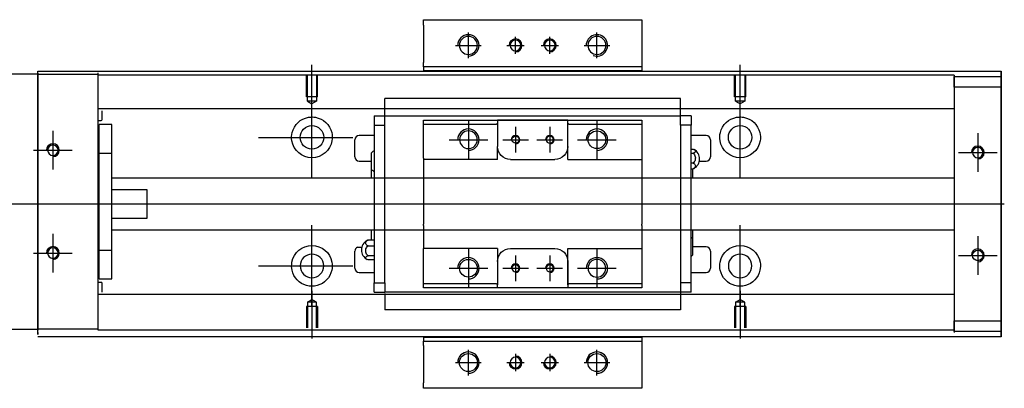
# Model space of a CAD drawing. Header units: millimetres. Extents: x -257 to 3135, y -1556 to 860.
# Tile 583 of 633: x 1218 to 1448, y -392 to -306. Entities that reach past the tile are written whole.
import ezdxf
from ezdxf.lldxf.tags import DXFTag

# ---------------------------------------------------------------- set-up
doc = ezdxf.new("R2010")
doc.units = ezdxf.units.MM
doc.layers.get('0').update_dxf_attribs({"linetype": 'CONTINUOUS'})
tags = doc.linetypes.add('DASHED', pattern=[25.72, 12.86, -12.86]).pattern_tags.tags
tags[6:7] = [DXFTag(74, 4), DXFTag(75, 0), DXFTag(340, '0'), DXFTag(46, 0.0), DXFTag(50, 0.0), DXFTag(44, 0.0), DXFTag(45, 0.0)]
tags[4:5] = [DXFTag(74, 4), DXFTag(75, 0), DXFTag(340, '0'), DXFTag(46, 0.0), DXFTag(50, 0.0), DXFTag(44, 0.0), DXFTag(45, 0.0)]

msp = doc.modelspace()

# ---------------------------------------------------------------- linework, layer by layer
at = {"linetype": 'Continuous'}
for p, q in [((1312.05, -307.15), (1312.05, -305.85)), ((1312.05, -305.85), (1363.05, -305.85)), ((1312.05, -307.15), (1312.05, -315.85)), ((1363.05, -305.85), (1363.05, -307.15)), ((1363.05, -307.15), (1363.05, -315.85)), ((1312.05, -316.85), (1312.05, -315.85)), ((1363.05, -316.85), (1312.05, -316.85)), ((1312.05, -316.85), (1312.05, -317.85)), ((1363.05, -315.85), (1363.05, -316.85)), ((1363.05, -316.85), (1363.05, -317.85)), ((1222, -318.55), (1177, -318.55)), ((1222, -318.3), (1222, -317.85)), ((1222, -317.85), (1348.25, -317.85)), ((1222, -318.3), (1222, -378.3)), ((1236, -318.25), (1236, -318.55)), ((1236, -318.55), (1236, -321.05)), ((1348.25, -317.85), (1447, -317.85)), ((1447, -318.35), (1447, -317.85)), ((1447, -317.85), (1447, -317.85)), ((1447, -317.85), (1447, -318.85)), ((1447, -322.42), (1447, -318.35)), ((1447, -318.85), (1447, -378.85)), ((1447, -319.1), (1447, -321.6)), ((1447, -319.1), (1447, -319.1)), ((1447, -319.1), (1447, -319.1)), ((1447, -319.1), (1447, -322.92)), ((1447, -322.92), (1447, -319.1)), ((1447, -319.1), (1447, -322.92)), ((1236, -321.05), (1236, -375.55)), ((1447, -321.6), (1447, -320.1)), ((1447, -322.92), (1447, -320.1)), ((1447, -321.6), (1447, -376.1)), ((1447, -376.1), (1447, -321.6)), ((1447, -322.42), (1447, -322.42)), ((1447, -332.42), (1447, -322.42)), ((1447, -332.42), (1447, -332.42)), ((1447, -340.42), (1447, -332.42)), ((1447, -340.42), (1447, -340.42)), ((1447, -356.42), (1447, -340.42)), ((1447, -356.42), (1447, -356.42)), ((1447, -364.42), (1447, -356.42)), ((1447, -364.42), (1447, -364.42)), ((1447, -374.42), (1447, -364.42)), ((1447, -374.42), (1447, -374.42)), ((1447, -379.35), (1447, -374.42)), ((1447, -374.79), (1447, -378.6)), ((1447, -377.6), (1447, -374.79)), ((1447, -374.79), (1447, -378.6)), ((1447, -378.6), (1447, -374.79)), ((1236, -375.55), (1236, -378.05)), ((1447, -377.6), (1447, -376.1)), ((1447, -376.1), (1447, -378.6)), ((1177, -378.05), (1222, -378.05)), ((1222, -379.3), (1222, -378.3)), ((1236, -378.05), (1236, -378.25)), ((1447, -378.6), (1447, -378.6)), ((1447, -378.6), (1447, -378.6)), ((1447, -378.85), (1447, -379.85)), ((1447, -379.85), (1447, -379.35)), ((1332.35, -379.85), (1222, -379.85)), ((1312.05, -379.85), (1312.05, -380.85)), ((1312.05, -381.85), (1312.05, -380.85)), ((1312.05, -380.85), (1363.05, -380.85)), ((1447, -379.85), (1332.35, -379.85)), ((1363.05, -379.85), (1363.05, -380.85)), ((1363.05, -380.85), (1363.05, -381.85)), ((1447, -379.85), (1447, -379.85)), ((1312.05, -381.85), (1312.05, -390.56)), ((1363.05, -381.85), (1363.05, -390.56)), ((1312.05, -391.85), (1312.05, -390.56)), ((1363.05, -390.56), (1363.05, -391.85)), ((1363.05, -391.85), (1312.05, -391.85))]:
    msp.add_line(p, q, dxfattribs=at)
for p, q in [((1322.55, -314.85), (1322.55, -308.85)), ((1333.55, -313.85), (1333.55, -309.85)), ((1341.55, -313.85), (1341.55, -309.85)), ((1352.55, -314.85), (1352.55, -308.85)), ((1319.55, -311.85), (1325.55, -311.85)), ((1331.55, -311.85), (1335.55, -311.85)), ((1339.55, -311.85), (1343.55, -311.85)), ((1349.55, -311.85), (1355.55, -311.85)), ((1286, -327.47), (1286, -316.35)), ((1386, -327.47), (1386, -316.35)), ((1286, -342.83), (1286, -323.78)), ((1386, -342.83), (1386, -323.78)), ((1225.5, -331.8), (1225.5, -340.8)), ((1273.5, -333.3), (1295.53, -333.3)), ((1441.5, -332.35), (1441.5, -341.35)), ((1221, -336.3), (1230, -336.3)), ((1437, -336.85), (1446, -336.85)), ((1172, -348.85), (1340.3, -348.85)), ((1340.3, -348.85), (1447.7, -348.85)), ((1286, -372.83), (1286, -353.78)), ((1386, -372.83), (1386, -353.78)), ((1225.5, -355.8), (1225.5, -364.8)), ((1441.5, -356.35), (1441.5, -365.35)), ((1221, -360.3), (1230, -360.3)), ((1296.63, -358.94), (1297.63, -358.94)), ((1437, -360.85), (1446, -360.85)), ((1273.5, -363.3), (1295.53, -363.3)), ((1286, -369.13), (1286, -380.25)), ((1386, -369.13), (1386, -380.25)), ((1322.55, -388.85), (1322.55, -382.85)), ((1333.55, -383.85), (1333.55, -387.85)), ((1341.55, -383.85), (1341.55, -387.85)), ((1352.55, -388.85), (1352.55, -382.85)), ((1319.55, -385.85), (1325.55, -385.85)), ((1331.55, -385.85), (1335.55, -385.85)), ((1339.55, -385.85), (1343.55, -385.85)), ((1349.55, -385.85), (1355.55, -385.85))]:
    msp.add_line(p, q)
at = {"linetype": 'DASHED'}
for p, q in [((1222, -321.86), (1222, -317.85)), ((1236, -318.55), (1236, -318.75)), ((1236, -318.75), (1236, -319.75)), ((1363.05, -317.81), (1312.05, -317.81)), ((1222, -331.86), (1222, -321.86)), ((1236, -319.75), (1236, -326.08)), ((1236, -326.08), (1236, -327.08)), ((1436, -326.63), (1436, -327.63)), ((1436, -327.63), (1436, -329.17)), ((1436, -329.17), (1436, -332.73)), ((1222, -339.86), (1222, -331.86)), ((1436, -332.73), (1436, -334.65)), ((1436, -334.65), (1436, -338.35)), ((1222, -355.86), (1222, -339.86)), ((1222, -363.86), (1222, -355.86)), ((1436, -359.35), (1436, -362.96)), ((1436, -362.96), (1436, -364.87)), ((1222, -373.86), (1222, -363.86)), ((1436, -364.87), (1436, -368.44)), ((1436, -368.44), (1436, -369.98)), ((1236, -370.43), (1236, -376.75)), ((1222, -378.8), (1222, -373.86)), ((1236, -376.75), (1236, -377.75)), ((1222, -378.8), (1222, -379.3)), ((1236, -377.75), (1236, -378.05)), ((1312.05, -379.9), (1363.05, -379.9))]:
    msp.add_line(p, q, dxfattribs=at)
at = {"linetype": 'DASHED', "ltscale": 0.3}
for p, q in [((1222, -318.55), (1236, -318.55)), ((1348, -318.8), (1236, -318.8)), ((1436, -318.8), (1348, -318.8)), ((1436, -318.8), (1436, -319.1)), ((1436, -319.1), (1436, -319.3)), ((1436, -319.1), (1436, -321.6)), ((1436, -321.6), (1436, -319.1)), ((1436, -319.1), (1447, -319.1)), ((1436, -319.3), (1436, -320.3)), ((1436, -320.3), (1436, -326.63)), ((1447, -321.6), (1436, -321.6)), ((1436, -321.6), (1436, -376.1)), ((1436, -326.63), (1236, -326.63)), ((1236, -327.08), (1236, -328.62)), ((1236, -328.62), (1236, -332.18)), ((1237, -329.17), (1237, -327.08)), ((1236, -329.37), (1236.8, -329.37)), ((1239.3, -330.3), (1236.3, -330.3)), ((1239.3, -330.3), (1236.3, -330.3)), ((1236.3, -336.99), (1236.3, -330.3)), ((1236.3, -336.99), (1236.3, -330.3)), ((1239.3, -336.99), (1239.3, -330.3)), ((1239.3, -336.99), (1239.3, -330.3)), ((1236, -332.18), (1236, -334.1)), ((1236, -334.1), (1236, -362.41)), ((1236.3, -337.55), (1236, -337.55)), ((1236.3, -337.55), (1236, -337.55)), ((1236.3, -359.62), (1236.3, -336.99)), ((1236.3, -336.99), (1239.3, -336.99)), ((1236.3, -359.62), (1236.3, -336.99)), ((1239.3, -359.62), (1239.3, -336.99)), ((1239.3, -359.62), (1239.3, -336.99)), ((1436, -342.85), (1239.3, -342.85)), ((1247.5, -345.54), (1239.3, -345.54)), ((1247.5, -352.17), (1247.5, -345.54)), ((1239.3, -352.17), (1247.5, -352.17)), ((1239.3, -354.85), (1436, -354.85)), ((1236, -359.05), (1236.3, -359.05)), ((1236, -359.05), (1236.3, -359.05)), ((1236.3, -359.62), (1239.3, -359.62)), ((1236.3, -366.3), (1236.3, -359.62)), ((1236.3, -366.3), (1236.3, -359.62)), ((1239.3, -366.3), (1239.3, -359.62)), ((1239.3, -366.3), (1239.3, -359.62)), ((1236, -362.41), (1236, -364.32)), ((1236, -364.32), (1236, -367.88)), ((1236.8, -367.14), (1236, -367.14)), ((1236, -367.88), (1236, -369.43)), ((1236.3, -366.3), (1239.3, -366.3)), ((1236.3, -366.3), (1239.3, -366.3)), ((1237, -369.43), (1237, -367.34)), ((1236, -369.43), (1236, -370.43)), ((1436, -369.98), (1236, -369.98)), ((1436, -369.98), (1436, -370.98)), ((1284.93, -371.75), (1286, -371.13)), ((1284.93, -371.75), (1284.93, -377.75)), ((1287.08, -371.75), (1284.93, -371.75)), ((1287.08, -371.75), (1286, -371.13)), ((1287.08, -377.75), (1287.08, -371.75)), ((1384.93, -371.75), (1386, -371.13)), ((1384.93, -371.75), (1384.93, -377.75)), ((1387.08, -371.75), (1384.93, -371.75)), ((1387.08, -371.75), (1386, -371.13)), ((1387.08, -377.75), (1387.08, -371.75)), ((1436, -370.98), (1436, -377.3)), ((1287.3, -372.75), (1284.7, -372.75)), ((1284.7, -372.75), (1284.7, -377.75)), ((1287.3, -372.75), (1287.3, -377.75)), ((1387.3, -372.75), (1384.7, -372.75)), ((1384.7, -372.75), (1384.7, -377.75)), ((1387.3, -372.75), (1387.3, -377.75)), ((1436, -376.1), (1447, -376.1)), ((1436, -376.1), (1436, -378.6)), ((1436, -378.6), (1436, -376.1)), ((1236, -378.05), (1222, -378.05)), ((1436, -378.3), (1236, -378.3)), ((1436, -377.3), (1436, -378.3)), ((1436, -378.3), (1436, -378.6)), ((1436, -378.6), (1436, -378.8)), ((1447, -378.6), (1436, -378.6))]:
    msp.add_line(p, q, dxfattribs=at)
at = {"linetype": 'DASHED', "ltscale": 0.1}
for p, q in [((1284.7, -323.85), (1284.7, -318.85)), ((1284.93, -324.85), (1284.93, -318.85)), ((1287.08, -318.85), (1287.08, -324.85)), ((1287.3, -323.85), (1287.3, -318.85)), ((1384.7, -323.85), (1384.7, -318.85)), ((1384.93, -324.85), (1384.93, -318.85)), ((1387.08, -318.85), (1387.08, -324.85)), ((1387.3, -323.85), (1387.3, -318.85)), ((1287.3, -323.85), (1284.7, -323.85)), ((1387.3, -323.85), (1384.7, -323.85)), ((1287.08, -324.85), (1284.93, -324.85)), ((1284.93, -324.85), (1286, -325.47)), ((1287.08, -324.85), (1286, -325.47)), ((1387.08, -324.85), (1384.93, -324.85)), ((1384.93, -324.85), (1386, -325.47)), ((1387.08, -324.85), (1386, -325.47))]:
    msp.add_line(p, q, dxfattribs=at)
at = {"linetype": 'DASHED', "ltscale": 0.5}
for p, q in [((1303.05, -324.24), (1303.05, -324.2)), ((1372.05, -324.24), (1372.05, -324.2)), ((1303.05, -324.37), (1303.05, -324.24)), ((1372.05, -324.24), (1303.05, -324.24)), ((1303.05, -327.95), (1303.05, -324.37)), ((1372.05, -324.37), (1372.05, -324.24)), ((1372.05, -327.95), (1372.05, -324.37)), ((1300.55, -328.28), (1300.55, -330.48)), ((1300.55, -328.28), (1303.05, -328.28)), ((1303.05, -328.28), (1303.05, -327.95)), ((1303.05, -329.28), (1303.05, -328.28)), ((1303.05, -328.28), (1372.05, -328.28)), ((1303.05, -328.38), (1303.05, -328.38)), ((1372.05, -328.28), (1372.05, -327.95)), ((1374.55, -328.28), (1372.05, -328.28)), ((1372.05, -329.28), (1372.05, -328.28)), ((1372.05, -328.38), (1372.05, -328.38)), ((1374.55, -328.28), (1374.55, -330.48)), ((1300.55, -330.48), (1303.05, -330.48)), ((1300.55, -330.48), (1300.55, -367.23)), ((1303.05, -330.48), (1303.05, -329.28)), ((1303.05, -330.96), (1303.05, -330.48)), ((1303.05, -330.96), (1303.05, -330.52)), ((1303.05, -366.75), (1303.05, -330.96)), ((1312.05, -330.28), (1312.05, -329.28)), ((1312.05, -338.15), (1312.05, -330.28)), ((1329.05, -330.28), (1312.05, -330.28)), ((1322.55, -329.35), (1322.55, -338.35)), ((1329.05, -330.28), (1329.35, -329.98)), ((1329.35, -329.28), (1329.35, -329.98)), ((1345.75, -329.28), (1329.35, -329.28)), ((1329.35, -329.98), (1329.35, -335.45)), ((1329.44, -329.28), (1345.66, -329.28)), ((1333.55, -330.85), (1333.55, -336.85)), ((1341.55, -330.85), (1341.55, -336.85)), ((1345.75, -329.98), (1345.75, -329.28)), ((1345.75, -329.98), (1346.05, -330.28)), ((1345.75, -338.45), (1345.75, -329.98)), ((1345.75, -335.45), (1345.75, -329.98)), ((1363.05, -330.28), (1346.05, -330.28)), ((1352.55, -329.35), (1352.55, -338.35)), ((1363.05, -329.28), (1363.05, -330.28)), ((1363.05, -330.28), (1363.05, -338.15)), ((1372.05, -330.48), (1372.05, -329.28)), ((1374.55, -330.48), (1372.05, -330.48)), ((1372.05, -330.48), (1372.05, -330.96)), ((1372.05, -330.52), (1372.05, -330.96)), ((1372.05, -330.96), (1372.05, -366.75)), ((1374.55, -367.23), (1374.55, -330.48)), ((1300.55, -332.85), (1297.05, -332.85)), ((1378.05, -332.85), (1374.55, -332.85)), ((1296.05, -337.85), (1296.05, -333.85)), ((1318.05, -333.85), (1327.05, -333.85)), ((1329.35, -338.45), (1329.35, -335.45)), ((1330.55, -333.85), (1336.55, -333.85)), ((1338.55, -333.85), (1344.55, -333.85)), ((1348.05, -333.85), (1357.05, -333.85)), ((1379.05, -333.85), (1379.05, -337.85)), ((1299.9, -340.77), (1299.9, -336.92)), ((1374.55, -336.06), (1375.01, -336.06)), ((1374.55, -337), (1375.01, -337)), ((1297.05, -338.85), (1299.9, -338.85)), ((1312.05, -338.15), (1312.05, -343.85)), ((1332.35, -338.45), (1342.75, -338.45)), ((1345.75, -338.45), (1363.05, -338.45)), ((1363.05, -338.15), (1363.05, -343.85)), ((1375.01, -339.3), (1374.55, -339.3)), ((1376.5, -338.85), (1378.05, -338.85)), ((1299.9, -342.85), (1299.9, -340.77)), ((1374.55, -340.65), (1375.01, -340.65)), ((1374.9, -340.65), (1374.9, -342.85)), ((1312.05, -343.85), (1312.05, -344.15)), ((1312.05, -344.15), (1312.05, -353.55)), ((1363.05, -343.85), (1363.05, -344.15)), ((1363.05, -344.15), (1363.05, -353.55)), ((1312.05, -353.85), (1312.05, -353.55)), ((1312.05, -353.85), (1312.05, -359.25)), ((1363.05, -353.85), (1363.05, -353.55)), ((1363.05, -353.85), (1363.05, -359.25)), ((1299.9, -357.28), (1299.9, -354.85)), ((1374.9, -354.85), (1374.9, -356.93)), ((1300.55, -357.28), (1299.1, -357.28)), ((1299.1, -358.63), (1300.55, -358.63)), ((1374.9, -356.93), (1374.9, -360.78)), ((1296.05, -363.85), (1296.05, -359.85)), ((1300.55, -360.93), (1299.1, -360.93)), ((1312.05, -359.55), (1312.05, -359.25)), ((1329.35, -359.25), (1312.05, -359.25)), ((1312.05, -367.43), (1312.05, -359.55)), ((1322.55, -359.35), (1322.55, -368.35)), ((1329.35, -359.25), (1329.35, -362.25)), ((1332.35, -359.25), (1342.75, -359.25)), ((1333.55, -360.85), (1333.55, -366.85)), ((1341.55, -360.85), (1341.55, -366.85)), ((1345.75, -367.73), (1345.75, -359.25)), ((1352.55, -359.35), (1352.55, -368.35)), ((1363.05, -359.25), (1363.05, -367.43)), ((1378.05, -358.85), (1374.9, -358.85)), ((1379.05, -359.85), (1379.05, -363.85)), ((1300.55, -361.87), (1299.1, -361.87)), ((1329.35, -362.25), (1329.35, -367.73)), ((1345.75, -362.25), (1345.75, -367.73)), ((1297.05, -364.85), (1300.55, -364.85)), ((1318.05, -363.85), (1327.05, -363.85)), ((1330.55, -363.85), (1336.55, -363.85)), ((1338.55, -363.85), (1344.55, -363.85)), ((1348.05, -363.85), (1357.05, -363.85)), ((1374.55, -364.85), (1378.05, -364.85)), ((1300.55, -367.23), (1303.05, -367.23)), ((1300.55, -369.43), (1300.55, -367.23)), ((1303.05, -367.18), (1303.05, -366.75)), ((1303.05, -367.23), (1303.05, -366.75)), ((1303.05, -367.23), (1303.05, -368.43)), ((1312.05, -367.43), (1329.05, -367.43)), ((1312.05, -368.43), (1312.05, -367.43)), ((1329.35, -367.73), (1329.05, -367.43)), ((1329.35, -368.43), (1329.35, -367.73)), ((1346.05, -367.43), (1345.75, -367.73)), ((1345.75, -367.73), (1345.75, -368.43)), ((1346.05, -367.43), (1363.05, -367.43)), ((1363.05, -367.43), (1363.05, -368.43)), ((1372.05, -366.75), (1372.05, -367.23)), ((1372.05, -366.75), (1372.05, -367.18)), ((1372.05, -367.23), (1372.05, -368.43)), ((1374.55, -367.23), (1372.05, -367.23)), ((1374.55, -369.43), (1374.55, -367.23)), ((1303.05, -369.98), (1300.01, -369.98)), ((1303.05, -369.98), (1300.01, -369.98)), ((1300.55, -369.43), (1303.05, -369.43)), ((1303.05, -368.43), (1303.05, -369.43)), ((1372.05, -369.43), (1303.05, -369.43)), ((1303.05, -369.76), (1303.05, -373.33)), ((1345.75, -368.43), (1329.35, -368.43)), ((1345.66, -368.43), (1329.44, -368.43)), ((1372.05, -368.43), (1372.05, -369.43)), ((1372.05, -369.33), (1372.05, -369.33)), ((1372.05, -369.43), (1372.05, -369.76)), ((1374.55, -369.43), (1372.05, -369.43)), ((1372.05, -369.76), (1372.05, -373.33)), ((1303.05, -373.33), (1303.05, -373.46)), ((1303.05, -373.46), (1303.05, -373.51)), ((1303.05, -373.46), (1372.05, -373.46)), ((1372.05, -373.33), (1372.05, -373.46)), ((1372.05, -373.46), (1372.05, -373.51))]:
    msp.add_line(p, q, dxfattribs=at)
at = {"linetype": 'Continuous', "extrusion": (0, 0, -1)}
for centre, radius in [((-1322.55, -311.85), 2.1), ((-1352.55, -311.85), 2.1), ((-1225.5, -336.3), 1.23), ((-1441.5, -336.85), 1.23), ((-1225.5, -360.3), 1.23), ((-1286, -363.3), 2.75), ((-1386, -363.3), 2.75)]:
    msp.add_circle(centre, radius, dxfattribs=at)
at = {"linetype": 'DASHED', "ltscale": 0.15, "extrusion": (0, 0, -1)}
for centre in [(-1333.55, -311.85), (-1341.55, -311.85), (-1333.55, -385.85), (-1341.55, -385.85)]:
    msp.add_circle(centre, 1.25, dxfattribs=at)
at = {"linetype": 'Continuous'}
for centre, radius in [((1286, -333.3), 2.75), ((1386, -333.3), 2.75), ((1441.5, -360.85), 1.23), ((1322.55, -385.85), 2.1), ((1352.55, -385.85), 2.1)]:
    msp.add_circle(centre, radius, dxfattribs=at)
at = {"linetype": 'DASHED', "ltscale": 0.5, "extrusion": (0, 0, -1)}
for centre, radius in [((-1322.55, -333.85), 2.07), ((-1341.55, -333.85), 0.825), ((-1333.55, -363.85), 0.825), ((-1341.55, -363.85), 0.825), ((-1352.55, -363.85), 2.07)]:
    msp.add_circle(centre, radius, dxfattribs=at)
at = {"linetype": 'DASHED', "ltscale": 0.5}
for centre, radius in [((1333.55, -333.85), 0.825), ((1352.55, -333.85), 2.07), ((1322.55, -363.85), 2.07)]:
    msp.add_circle(centre, radius, dxfattribs=at)
for centre, radius, start in [((1322.55, -311.85), 2.5, 270), ((1352.55, -311.85), 2.5, 249.2801), ((1225.5, -336.3), 1.5, 270), ((1441.5, -336.85), 1.5, 270), ((1225.5, -360.3), 1.5, 270), ((1441.5, -360.85), 1.5, 270), ((1322.55, -385.85), 2.5, 270), ((1352.55, -385.85), 2.5, 270)]:
    msp.add_arc(centre, radius, start, 180)
at = {"linetype": 'DASHED', "ltscale": 0.15}
for centre, start, end in [((1333.55, -311.85), 270, 180), ((1341.55, -311.85), 270, 180), ((1333.55, -385.85), 180, 90), ((1341.55, -385.85), 180, 90)]:
    msp.add_arc(centre, 1.5, start, end, dxfattribs=at)
at = {"linetype": 'Continuous', "extrusion": (0, 0, -1)}
for centre, start, end in [((-1286, -333.3), 13.6191, 80.1049), ((-1286, -333.3), 99.8951, 166.3809), ((-1386, -333.3), 13.6191, 80.1049), ((-1386, -333.3), 99.8951, 166.3809), ((-1286, -333.3), 189.6765, 350.3235), ((-1386, -333.3), 189.6765, 350.3235), ((-1286, -363.3), 10.8558, 169.1442), ((-1386, -363.3), 10.8558, 169.1442), ((-1286, -363.3), 285.2319, 347.572), ((-1286, -363.3), 192.428, 254.7681), ((-1386, -363.3), 285.2319, 347.572), ((-1386, -363.3), 192.428, 254.7681)]:
    msp.add_arc(centre, 4.75, start, end, dxfattribs=at)
at = {"linetype": 'DASHED', "ltscale": 0.3}
for centre, start, end in [((1236.8, -329.17), 270, 0), ((1236.8, -367.34), 0, 90)]:
    msp.add_arc(centre, 0.2, start, end, dxfattribs=at)
at = {"linetype": 'DASHED', "ltscale": 0.5}
for centre, radius, start, end in [((1297.05, -333.85), 1, 90, 180), ((1322.55, -333.85), 2.5, 270, 180), ((1333.55, -333.85), 1, 270, 180), ((1341.55, -333.85), 1, 270, 180), ((1352.55, -333.85), 2.5, 270, 180), ((1378.05, -333.85), 1, 0, 90), ((1297.05, -337.85), 1, 180, 270), ((1302.04, -338.8), 2.85, 121.5132, 138.6569), ((1374.05, -338.35), 2.5, 0, 61.7734), ((1378.05, -337.85), 1, 270, 0), ((1374.05, -338.35), 2.5, 298.2701, 0), ((1302.04, -338.89), 2.85, 221.3431, 238.4868), ((1300.05, -359.58), 2.5, 118.2701, 180), ((1372.76, -358.82), 2.85, 41.3431, 51.1006), ((1297.05, -359.85), 1, 114.7486, 180), ((1300.05, -359.58), 2.5, 180, 241.7734), ((1372.76, -358.9), 2.85, 308.8994, 318.6569), ((1378.05, -359.85), 1, 0, 90), ((1322.55, -363.85), 2.5, 270, 180), ((1333.55, -363.85), 1, 270, 180), ((1341.55, -363.85), 1, 270, 180), ((1352.55, -363.85), 2.5, 270, 180), ((1297.05, -363.85), 1, 180, 270), ((1378.05, -363.85), 1, 270, 0)]:
    msp.add_arc(centre, radius, start, end, dxfattribs=at)
at = {"linetype": 'DASHED', "ltscale": 0.5, "extrusion": (0, 0, -1)}
for centre, start, end in [((-1332.35, -335.45), 270, 359.96), ((-1342.75, -335.45), 180, 270), ((-1332.35, -362.25), 360, 90), ((-1342.75, -362.25), 90, 180)]:
    msp.add_arc(centre, 3, start, end, dxfattribs=at)
at = {"linetype": 'Continuous'}
for points, knots in [([(1447, -322.92), (1447, -323.1), (1447, -323.28), (1447, -323.63), (1447, -323.81), (1447, -324.15), (1447, -324.31), (1447, -324.63), (1447, -324.78), (1447, -325.06), (1447, -325.2), (1447, -325.44), (1447, -325.55), (1447, -325.74), (1447, -325.83), (1447, -325.97), (1447, -326.03), (1447, -326.12), (1447, -326.14), (1447, -326.17), (1447, -326.17), (1447, -326.14), (1447, -326.1), (1447, -326.01), (1447, -325.95), (1447, -325.8), (1447, -325.72), (1447, -325.52), (1447, -325.4), (1447, -325.16), (1447, -325.02), (1447, -324.73), (1447, -324.58), (1447, -324.26), (1447, -324.09), (1447, -323.92), (1447, -323.6), (1447, -323.26), (1447, -322.92)], [0, 0, 0, 0, 0.052893, 0.052893, 0.105785, 0.105785, 0.158678, 0.158678, 0.211571, 0.211571, 0.264464, 0.264464, 0.317356, 0.317356, 0.370249, 0.370249, 0.423142, 0.423142, 0.476034, 0.476034, 0.528927, 0.528927, 0.58182, 0.58182, 0.634712, 0.634712, 0.687605, 0.687605, 0.740498, 0.740498, 0.793391, 0.793391, 0.846283, 0.846283, 0.899176, 0.899176, 0.899176, 1, 1, 1, 1]), ([(1447, -322.92), (1447, -323.1), (1447, -323.28), (1447, -323.63), (1447, -323.81), (1447, -324.15), (1447, -324.31), (1447, -324.63), (1447, -324.78), (1447, -325.06), (1447, -325.2), (1447, -325.44), (1447, -325.55), (1447, -325.74), (1447, -325.83), (1447, -325.97), (1447, -326.03), (1447, -326.12), (1447, -326.14), (1447, -326.17), (1447, -326.17), (1447, -326.14), (1447, -326.1), (1447, -326.01), (1447, -325.95), (1447, -325.8), (1447, -325.72), (1447, -325.52), (1447, -325.4), (1447, -325.16), (1447, -325.02), (1447, -324.73), (1447, -324.58), (1447, -324.26), (1447, -324.09), (1447, -323.92), (1447, -323.6), (1447, -323.26), (1447, -322.92)], [0, 0, 0, 0, 0.052893, 0.052893, 0.105785, 0.105785, 0.158678, 0.158678, 0.211571, 0.211571, 0.264464, 0.264464, 0.317356, 0.317356, 0.370249, 0.370249, 0.423142, 0.423142, 0.476034, 0.476034, 0.528927, 0.528927, 0.58182, 0.58182, 0.634712, 0.634712, 0.687605, 0.687605, 0.740498, 0.740498, 0.793391, 0.793391, 0.846283, 0.846283, 0.899176, 0.899176, 0.899176, 1, 1, 1, 1]), ([(1285.18, -328.62), (1285.6, -328.55), (1286.03, -328.53), (1286.57, -328.58), (1286.69, -328.6), (1286.82, -328.62)], [0, 0, 0, 0, 0.772987, 0.772987, 1, 1, 1, 1]), ([(1385.18, -328.62), (1385.6, -328.55), (1386.03, -328.53), (1386.57, -328.58), (1386.69, -328.6), (1386.82, -328.62)], [0, 0, 0, 0, 0.772987, 0.772987, 1, 1, 1, 1]), ([(1287.25, -367.88), (1286.85, -367.99), (1286.42, -368.05), (1285.58, -368.05), (1285.16, -367.99), (1284.75, -367.88)], [0, 0, 0, 0, 0.500461, 0.500461, 1, 1, 1, 1]), ([(1387.25, -367.88), (1386.85, -367.99), (1386.42, -368.05), (1385.58, -368.05), (1385.16, -367.99), (1384.75, -367.88)], [0, 0, 0, 0, 0.500461, 0.500461, 1, 1, 1, 1]), ([(1447, -374.79), (1447, -374.61), (1447, -374.43), (1447, -374.07), (1447, -373.9), (1447, -373.56), (1447, -373.39), (1447, -373.08), (1447, -372.92), (1447, -372.64), (1447, -372.51), (1447, -372.27), (1447, -372.16), (1447, -371.96), (1447, -371.88), (1447, -371.73), (1447, -371.68), (1447, -371.59), (1447, -371.56), (1447, -371.53), (1447, -371.54), (1447, -371.57), (1447, -371.6), (1447, -371.69), (1447, -371.75), (1447, -371.9), (1447, -371.99), (1447, -372.19), (1447, -372.3), (1447, -372.55), (1447, -372.68), (1447, -372.97), (1447, -373.12), (1447, -373.44), (1447, -373.61), (1447, -373.94), (1447, -374.11), (1447, -374.44), (1447, -374.62), (1447, -374.79)], [0, 0, 0, 0, 0.052926, 0.052926, 0.105852, 0.105852, 0.158778, 0.158778, 0.211704, 0.211704, 0.26463, 0.26463, 0.317556, 0.317556, 0.370482, 0.370482, 0.423408, 0.423408, 0.476333, 0.476333, 0.529259, 0.529259, 0.582185, 0.582185, 0.635111, 0.635111, 0.688037, 0.688037, 0.740963, 0.740963, 0.793889, 0.793889, 0.846815, 0.846815, 0.899741, 0.899741, 0.949242, 0.949242, 1, 1, 1, 1]), ([(1447, -371.54), (1447, -371.54), (1447, -371.54), (1447, -371.57), (1447, -371.6), (1447, -371.69), (1447, -371.75), (1447, -371.9), (1447, -371.99), (1447, -372.19), (1447, -372.3), (1447, -372.55), (1447, -372.68), (1447, -372.97), (1447, -373.12), (1447, -373.44), (1447, -373.61), (1447, -373.94), (1447, -374.11), (1447, -374.44), (1447, -374.62), (1447, -374.79)], [0, 0, 0, 0, 0.058411, 0.058411, 0.164275, 0.164275, 0.270139, 0.270139, 0.376003, 0.376003, 0.481867, 0.481867, 0.587731, 0.587731, 0.693595, 0.693595, 0.799459, 0.799459, 0.898473, 0.898473, 1, 1, 1, 1]), ([(1447, -374.79), (1447, -374.61), (1447, -374.43), (1447, -374.07), (1447, -373.9), (1447, -373.56), (1447, -373.39), (1447, -373.08), (1447, -372.92), (1447, -372.64), (1447, -372.51), (1447, -372.27), (1447, -372.16), (1447, -371.96), (1447, -371.88), (1447, -371.73), (1447, -371.68), (1447, -371.59), (1447, -371.56), (1447, -371.55)], [0, 0, 0, 0, 0.111112, 0.111112, 0.222224, 0.222224, 0.333337, 0.333337, 0.444449, 0.444449, 0.555561, 0.555561, 0.666673, 0.666673, 0.777785, 0.777785, 0.888898, 0.888898, 1, 1, 1, 1])]:
    msp.add_open_spline(points, degree=3, knots=knots, dxfattribs=at)
at = {"linetype": 'DASHED', "ltscale": 0.5}
for points, degree in [([(1312.05, -329.28), (1329.35, -329.28)], 1), ([(1345.75, -329.28), (1363.05, -329.28)], 1), ([(1329.35, -338.45), (1312.05, -338.45)], 1), ([(1375.01, -340.65), (1375.1, -340.62), (1375.18, -340.59), (1375.25, -340.55)], 3), ([(1299.1, -357.28), (1299.01, -357.31), (1298.93, -357.34), (1298.86, -357.38)], 3), ([(1345.75, -359.25), (1363.05, -359.25)], 1), ([(1329.35, -368.43), (1312.05, -368.43)], 1), ([(1363.05, -368.43), (1345.75, -368.43)], 1)]:
    msp.add_open_spline(points, degree=degree, dxfattribs=at)
at = {"linetype": 'Continuous'}
for points in [[(1281.32, -334.1), (1281.21, -333.44), (1281.24, -332.78), (1281.38, -332.18)], [(1290.62, -332.18), (1290.76, -332.78), (1290.79, -333.45), (1290.68, -334.1)], [(1381.32, -334.1), (1381.21, -333.44), (1381.24, -332.78), (1381.38, -332.18)], [(1390.62, -332.18), (1390.76, -332.78), (1390.79, -333.45), (1390.68, -334.1)], [(1281.36, -364.32), (1281.23, -363.73), (1281.21, -363.06), (1281.34, -362.41)], [(1290.67, -362.41), (1290.79, -363.06), (1290.77, -363.73), (1290.64, -364.32)], [(1381.36, -364.32), (1381.23, -363.73), (1381.21, -363.06), (1381.34, -362.41)], [(1390.67, -362.41), (1390.79, -363.06), (1390.77, -363.73), (1390.64, -364.32)]]:
    msp.add_open_spline(points, degree=3, dxfattribs=at)
at = {"linetype": 'DASHED', "ltscale": 0.5}
msp.add_rational_spline([(1329.35, -335.45), (1329.35, -335.45), (1329.35, -335.45)], [0.500000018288, 0.499999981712, 0.500000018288], degree=2, dxfattribs=at)
for points in [[(1375.01, -336.06), (1375.14, -336.1), (1375.25, -336.15), (1375.43, -336.27), (1375.49, -336.34), (1375.56, -336.47), (1375.56, -336.54), (1375.52, -336.68), (1375.47, -336.74), (1375.31, -336.87), (1375.21, -336.92), (1375.06, -336.98), (1375.04, -336.99), (1375.01, -337)], [(1375.01, -337), (1375.14, -337.1), (1375.25, -337.23), (1375.43, -337.52), (1375.49, -337.68), (1375.56, -338.01), (1375.56, -338.18), (1375.52, -338.51), (1375.47, -338.67), (1375.31, -338.97), (1375.21, -339.11), (1375.06, -339.25), (1375.04, -339.27), (1375.01, -339.3)], [(1375.01, -339.3), (1375.14, -339.36), (1375.25, -339.43), (1375.43, -339.6), (1375.49, -339.7), (1375.56, -339.89), (1375.56, -339.99), (1375.52, -340.19), (1375.47, -340.28), (1375.31, -340.46), (1375.21, -340.54), (1375.06, -340.62), (1375.04, -340.64), (1375.01, -340.65)], [(1299.1, -358.63), (1298.97, -358.57), (1298.85, -358.49), (1298.68, -358.33), (1298.62, -358.23), (1298.55, -358.04), (1298.54, -357.94), (1298.59, -357.74), (1298.64, -357.65), (1298.79, -357.47), (1298.9, -357.39), (1299.04, -357.31), (1299.07, -357.29), (1299.1, -357.28)], [(1299.1, -360.93), (1298.97, -360.82), (1298.85, -360.69), (1298.68, -360.41), (1298.62, -360.25), (1298.55, -359.92), (1298.54, -359.75), (1298.59, -359.42), (1298.64, -359.25), (1298.79, -358.96), (1298.9, -358.82), (1299.04, -358.68), (1299.07, -358.66), (1299.1, -358.63)], [(1299.1, -361.87), (1298.97, -361.83), (1298.85, -361.78), (1298.68, -361.66), (1298.62, -361.59), (1298.55, -361.46), (1298.54, -361.39), (1298.59, -361.25), (1298.64, -361.19), (1298.79, -361.06), (1298.9, -361.01), (1299.04, -360.95), (1299.07, -360.94), (1299.1, -360.93)]]:
    msp.add_open_spline(points, degree=3, knots=[0, 0, 0, 0, 0.192078, 0.192078, 0.384156, 0.384156, 0.576234, 0.576234, 0.768312, 0.768312, 0.960389, 0.960389, 1, 1, 1, 1], dxfattribs=at)

doc.saveas('drawing.dxf')
